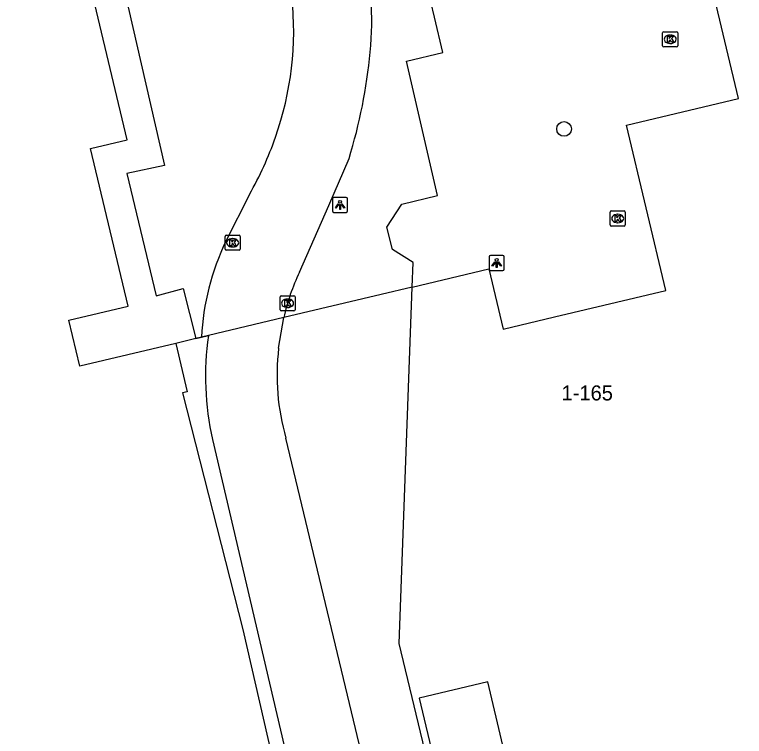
# Model space of a CAD drawing. Extents: x 158038 to 159242, y 380133 to 381214.
# Drawn here: x 158638.74 to 158687.32, y 381069.65 to 381117.69 of the extents above; entities that cross this region are included whole.
import ezdxf

# ---------------------------------------------------------------- set-up
doc = ezdxf.new("R2010")
doc.units = 0
for name, color, linetype in [('IMGEO_Boom', 7, 'Continuous'), ('IMGEO_Fietspad_open', 7, 'Continuous'), ('IMGEO_Groenvoorziening', 7, 'Continuous'), ('IMGEO_Kolk', 7, 'Continuous'), ('IMGEO_Lichtpunt', 7, 'Continuous'), ('IMGEO_Pand', 7, 'Continuous'), ('IMGEO_Pand_nummerreeks', 7, 'Continuous'), ('IMGEO_Pand_overbouw', 7, 'Continuous'), ('IMGEO_Voetpad_open', 7, 'Continuous')]:
    doc.layers.add(name, color=color, linetype=linetype)

msp = doc.modelspace()

# ---------------------------------------------------------------- linework, layer by layer
at = {"layer": 'IMGEO_Boom'}
msp.add_circle((158675.313, 381110.081), 0.489, dxfattribs=at)
at = {"layer": 'IMGEO_Fietspad_open'}
for points in [[(158657.693, 381100.542), (158659.649, 381104.979), (158661, 381108.111)], [(158654.376, 381105.727), (158652.8, 381102.604)], [(158656.314, 381095.499), (158656.651, 381097.523)], [(158651.181, 381096.219), (158651.637, 381096.328)], [(158709.619, 380866.64), (158709.463, 380867.521), (158707.319, 380876.312), (158699.376, 380909.991), (158693.603, 380934.169), (158688.921, 380954.272), (158678.032, 381000), (158677.125, 381004.39), (158673.033, 381021.228), (158672.927, 381021.669), (158667.035, 381046.28), (158663.617, 381061.042), (158663.576, 381061.221), (158663, 381063.616), (158656.793, 381089.506)], [(158651.91, 381089.41), (158658.223, 381062.478), (158658.774, 381060.069), (158658.818, 381059.878), (158658.497, 381059.8), (158667.371, 381022.499), (158667.86, 381020.483), (158667.967, 381020.043), (158672.035, 381003.268)]]:
    msp.add_lwpolyline(points, dxfattribs=at)
for centre, radius, start, end in [((158639.727, 381117.327), 22.787, 354.6408, 12.6899), ((158635.964, 381116.636), 21.354, 340.553, 5.9818), ((158626.724, 381118.634), 35.855, 342.9334, 354.5027), ((158634.049, 381117.242), 23.362, 330.4685, 340.714), ((158667.53, 381095.471), 16.366, 154.1622, 177.3814), ((158671.379, 381094.129), 15.114, 154.8932, 167.0228), ((158670.578, 381093.611), 19.135, 171.8372, 192.6825), ((158671.651, 381093.709), 15.441, 173.3437, 195.7958)]:
    msp.add_arc(centre, radius, start, end, dxfattribs=at)
at = {"layer": 'IMGEO_Groenvoorziening'}
msp.add_lwpolyline([(158652.278, 381126.645), (158652.56, 381125.45), (158645.048, 381123.62), (158648.716, 381107.638), (158646.199, 381107.111), (158648.16, 381098.984), (158649.956, 381099.453), (158650.797, 381096.127)], dxfattribs=at)
at = {"layer": 'IMGEO_Kolk'}
for p, q in [((158681.878, 381115.624), (158681.878, 381116.476)), ((158681.953, 381116.55), (158682.805, 381116.55)), ((158682.366, 381116.33), (158682.391, 381116.33)), ((158682.879, 381116.476), (158682.879, 381115.624)), ((158682.389, 381115.77), (158682.364, 381115.77)), ((158682.805, 381115.55), (158681.953, 381115.55)), ((158678.388, 381103.694), (158678.388, 381104.546)), ((158678.463, 381104.62), (158679.315, 381104.62)), ((158679.389, 381104.546), (158679.389, 381103.694)), ((158678.876, 381104.4), (158678.901, 381104.4)), ((158679.315, 381103.62), (158678.463, 381103.62)), ((158678.899, 381103.84), (158678.874, 381103.84)), ((158652.753, 381102.08), (158652.753, 381102.932)), ((158652.828, 381103.006), (158653.68, 381103.006)), ((158653.241, 381102.786), (158653.266, 381102.786)), ((158653.754, 381102.932), (158653.754, 381102.08)), ((158653.264, 381102.226), (158653.239, 381102.226)), ((158653.68, 381102.006), (158652.828, 381102.006)), ((158656.407, 381098.052), (158656.407, 381098.904)), ((158656.482, 381098.978), (158657.334, 381098.978)), ((158656.895, 381098.758), (158656.92, 381098.758)), ((158657.408, 381098.904), (158657.408, 381098.052)), ((158657.334, 381097.978), (158656.482, 381097.978)), ((158656.918, 381098.198), (158656.893, 381098.198))]:
    msp.add_line(p, q, dxfattribs=at)
for points in [[(158681.878, 381115.624), (158681.878, 381116.476)], [(158681.953, 381116.55), (158682.805, 381116.55)], [(158682.199, 381116.25), (158682.322, 381116.25), (158682.322, 381116.099), (158682.452, 381116.25), (158682.616, 381116.25), (158682.47, 381116.099), (158682.623, 381115.85), (158682.471, 381115.85), (158682.386, 381116.014), (158682.322, 381115.947), (158682.322, 381115.85), (158682.199, 381115.85), (158682.199, 381116.25)], [(158682.879, 381116.476), (158682.879, 381115.624)], [(158682.805, 381115.55), (158681.953, 381115.55)], [(158678.388, 381103.694), (158678.388, 381104.546)], [(158678.463, 381104.62), (158679.315, 381104.62)], [(158679.389, 381104.546), (158679.389, 381103.694)], [(158678.709, 381104.32), (158678.832, 381104.32), (158678.832, 381104.169), (158678.962, 381104.32), (158679.126, 381104.32), (158678.98, 381104.169), (158679.133, 381103.92), (158678.981, 381103.92), (158678.896, 381104.084), (158678.832, 381104.017), (158678.832, 381103.92), (158678.709, 381103.92), (158678.709, 381104.32)], [(158679.315, 381103.62), (158678.463, 381103.62)], [(158652.753, 381102.08), (158652.753, 381102.932)], [(158652.828, 381103.006), (158653.68, 381103.006)], [(158653.074, 381102.706), (158653.197, 381102.706), (158653.197, 381102.555), (158653.327, 381102.706), (158653.491, 381102.706), (158653.345, 381102.555), (158653.498, 381102.306), (158653.346, 381102.306), (158653.261, 381102.47), (158653.197, 381102.403), (158653.197, 381102.306), (158653.074, 381102.306), (158653.074, 381102.706)], [(158653.754, 381102.932), (158653.754, 381102.08)], [(158653.68, 381102.006), (158652.828, 381102.006)], [(158656.407, 381098.052), (158656.407, 381098.904)], [(158656.482, 381098.978), (158657.334, 381098.978)], [(158657.408, 381098.904), (158657.408, 381098.052)], [(158656.728, 381098.678), (158656.851, 381098.678), (158656.851, 381098.527), (158656.981, 381098.678), (158657.145, 381098.678), (158656.999, 381098.527), (158657.152, 381098.278), (158657, 381098.278), (158656.915, 381098.442), (158656.851, 381098.375), (158656.851, 381098.278), (158656.728, 381098.278), (158656.728, 381098.678)], [(158657.334, 381097.978), (158656.482, 381097.978)]]:
    msp.add_lwpolyline(points, dxfattribs=at)
for centre, start, end in [((158681.955, 381116.474), 91.552, 178.448), ((158681.955, 381116.474), 91.552, 178.448), ((158682.803, 381116.474), 1.552, 88.448), ((158682.803, 381116.474), 1.552, 88.448), ((158681.955, 381115.626), 181.552, 268.448), ((158681.955, 381115.626), 181.552, 268.448), ((158682.803, 381115.626), 271.552, 358.448), ((158682.803, 381115.626), 271.552, 358.448), ((158678.465, 381104.544), 91.552, 178.448), ((158678.465, 381104.544), 91.552, 178.448), ((158679.313, 381104.544), 1.552, 88.448), ((158679.313, 381104.544), 1.552, 88.448), ((158678.465, 381103.696), 181.552, 268.448), ((158678.465, 381103.696), 181.552, 268.448), ((158679.313, 381103.696), 271.552, 358.448), ((158679.313, 381103.696), 271.552, 358.448), ((158652.83, 381102.93), 91.552, 178.448), ((158652.83, 381102.93), 91.552, 178.448), ((158653.678, 381102.93), 1.552, 88.448), ((158653.678, 381102.93), 1.552, 88.448), ((158652.83, 381102.082), 181.552, 268.448), ((158652.83, 381102.082), 181.552, 268.448), ((158653.678, 381102.082), 271.552, 358.448), ((158653.678, 381102.082), 271.552, 358.448), ((158656.484, 381098.902), 91.552, 178.448), ((158656.484, 381098.902), 91.552, 178.448), ((158657.332, 381098.902), 1.552, 88.448), ((158657.332, 381098.902), 1.552, 88.448), ((158656.484, 381098.054), 181.552, 268.448), ((158656.484, 381098.054), 181.552, 268.448), ((158657.332, 381098.054), 271.552, 358.448), ((158657.332, 381098.054), 271.552, 358.448)]:
    msp.add_arc(centre, 0.0765, start, end, dxfattribs=at)
for centre, major_axis, ratio, start_param, end_param in [((158682.365, 381116.05), (-0.387, 0.002), 0.722429, 4.712389, 7.853982), ((158682.39, 381116.05), (-0.39, 0.002), 0.717154, 1.570796, 4.712389), ((158678.875, 381104.12), (-0.387, 0.002), 0.722429, 4.712389, 7.853982), ((158678.9, 381104.12), (-0.39, 0.002), 0.717154, 1.570796, 4.712389), ((158653.24, 381102.506), (-0.387, 0.002), 0.722429, 4.712389, 7.853982), ((158653.265, 381102.506), (-0.39, 0.002), 0.717154, 1.570796, 4.712389), ((158656.894, 381098.478), (-0.387, 0.002), 0.722429, 4.712389, 7.853982), ((158656.919, 381098.478), (-0.39, 0.002), 0.717154, 1.570796, 4.712389)]:
    msp.add_ellipse(centre, major_axis=major_axis, ratio=ratio, start_param=start_param, end_param=end_param, dxfattribs=at)
at = {"layer": 'IMGEO_Lichtpunt'}
for p, q in [((158660.806, 381105.527), (158659.998, 381105.527)), ((158660.806, 381105.527), (158659.998, 381105.527)), ((158659.904, 381105.432), (158659.904, 381104.625)), ((158659.904, 381105.432), (158659.904, 381104.625)), ((158660.9, 381104.625), (158660.9, 381105.432)), ((158660.9, 381104.625), (158660.9, 381105.432)), ((158659.998, 381104.531), (158660.806, 381104.531)), ((158659.998, 381104.531), (158660.806, 381104.531)), ((158671.232, 381101.661), (158670.424, 381101.661)), ((158671.232, 381101.661), (158670.424, 381101.661)), ((158670.33, 381101.566), (158670.33, 381100.759)), ((158670.33, 381101.566), (158670.33, 381100.759)), ((158671.326, 381100.759), (158671.326, 381101.566)), ((158671.326, 381100.759), (158671.326, 381101.566)), ((158670.424, 381100.665), (158671.232, 381100.665)), ((158670.424, 381100.665), (158671.232, 381100.665))]:
    msp.add_line(p, q, dxfattribs=at)
for points in [[(158660.278, 381105.096), (158660.317, 381105.068), (158660.129, 381104.806), (158660.091, 381104.833), (158660.278, 381105.096)], [(158660.38, 381105.048), (158660.427, 381105.048), (158660.427, 381104.726), (158660.38, 381104.726), (158660.38, 381105.048)], [(158660.49, 381105.068), (158660.528, 381105.095), (158660.715, 381104.833), (158660.676, 381104.805), (158660.49, 381105.068)], [(158670.704, 381101.23), (158670.743, 381101.202), (158670.555, 381100.94), (158670.517, 381100.967), (158670.704, 381101.23)], [(158670.806, 381101.182), (158670.853, 381101.182), (158670.853, 381100.86), (158670.806, 381100.86), (158670.806, 381101.182)], [(158670.916, 381101.202), (158670.954, 381101.229), (158671.141, 381100.967), (158671.102, 381100.939), (158670.916, 381101.202)]]:
    msp.add_lwpolyline(points, dxfattribs=at)
for centre in [(158660.403, 381105.23), (158670.829, 381101.364)]:
    msp.add_circle(centre, 0.0994, dxfattribs=at)
for centre, start, end in [((158659.998, 381105.432), 90, 180), ((158659.998, 381105.432), 90, 180), ((158660.806, 381105.432), 0, 90), ((158660.806, 381105.432), 0, 90), ((158659.998, 381104.625), 180, 270), ((158659.998, 381104.625), 180, 270), ((158660.806, 381104.625), 270, 0), ((158660.806, 381104.625), 270, 360), ((158670.424, 381101.566), 90, 180), ((158670.424, 381101.566), 90, 180), ((158671.232, 381101.566), 0, 90), ((158671.232, 381101.566), 0, 90), ((158670.424, 381100.759), 180, 270), ((158670.424, 381100.759), 180, 270), ((158671.232, 381100.759), 270, 0), ((158671.232, 381100.759), 270, 360)]:
    msp.add_arc(centre, 0.0946, start, end, dxfattribs=at)
at = {"layer": 'IMGEO_Pand'}
for points in [[(158649.46, 381095.809), (158643.08, 381094.288), (158642.351, 381097.35), (158646.294, 381098.289), (158643.793, 381108.782), (158646.229, 381109.362), (158641.122, 381130.79), (158639.036, 381130.293), (158638.737, 381131.547)], [(158665.203, 381099.561), (158670.307, 381100.778), (158671.265, 381096.758), (158674.689, 381097.574), (158682.089, 381099.338), (158679.469, 381110.332), (158686.935, 381112.111), (158682.717, 381129.81), (158675.196, 381128.017), (158675.11, 381128.381), (158667.954, 381126.675), (158667.119, 381130.182), (158664.424, 381129.54)], [(158667.037, 381064.578), (158664.329, 381075.825), (158665.203, 381099.561)], [(158649.46, 381095.809), (158650.231, 381092.583), (158649.91, 381092.506), (158653.932, 381076.761), (158657.25, 381062.246)], [(158746.028, 381081.031), (158741.782, 381080.031), (158741.176, 381078.543), (158745.82, 381076.698), (158743.948, 381072.048), (158740.84, 381076.648), (158740.571, 381076.581), (158739.895, 381076.414), (158738.477, 381075.97), (158742.252, 381060.134), (158731.066, 381057.468), (158731.197, 381056.921), (158709.576, 381051.768), (158708.742, 381055.269), (158685.621, 381049.758), (158686.878, 381044.482), (158677.63, 381042.277), (158671.249, 381069.048), (158670.241, 381073.279), (158665.679, 381072.191), (158666.699, 381067.911), (158667.468, 381064.681), (158667.037, 381064.578)]]:
    msp.add_lwpolyline(points, dxfattribs=at)
at = {"layer": 'IMGEO_Pand_overbouw'}
msp.add_lwpolyline([(158657.25, 381062.246), (158658.223, 381062.478), (158663, 381063.616), (158667.037, 381064.578), (158664.329, 381075.825), (158665.203, 381099.561), (158663.133, 381099.068), (158656.651, 381097.523), (158651.637, 381096.328), (158651.181, 381096.219), (158650.797, 381096.127), (158649.46, 381095.809), (158650.231, 381092.583), (158649.91, 381092.506), (158653.932, 381076.761)], close=True, dxfattribs=at)
at = {"layer": 'IMGEO_Voetpad_open'}
for points in [[(158665.203, 381099.561), (158665.264, 381101.197), (158663.903, 381102.051), (158663.525, 381103.55), (158664.506, 381105.072), (158666.898, 381105.662), (158664.817, 381114.595), (158667.246, 381115.177), (158666.683, 381117.527), (158666.437, 381118.553), (158667.138, 381119.545), (158666.549, 381122.304), (158666.166, 381122.211), (158664.424, 381129.54)], [(158650.797, 381096.127), (158649.46, 381095.809)], [(158650.797, 381096.127), (158651.181, 381096.219)]]:
    msp.add_lwpolyline(points, dxfattribs=at)

# ---------------------------------------------------------------- texts
at = {"layer": 'IMGEO_Pand_nummerreeks'}
msp.add_text('1-165', height=1, dxfattribs=at).set_placement((158675.148, 381092.01))

doc.saveas('drawing.dxf')
